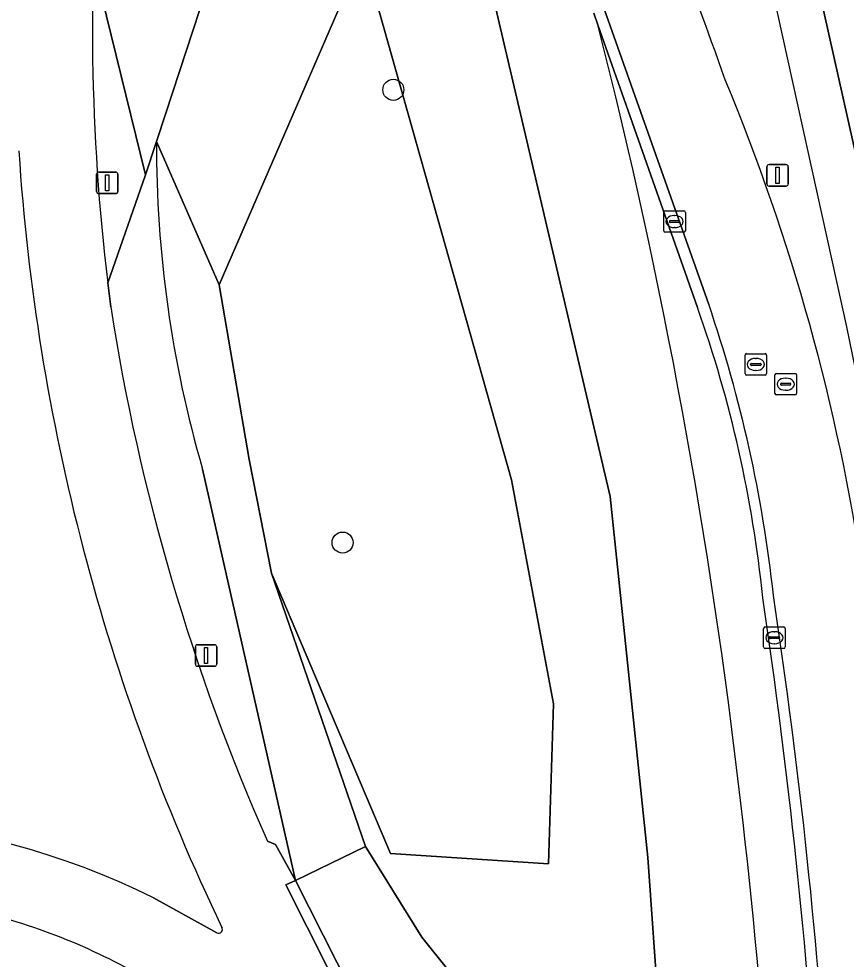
# Model space of a CAD drawing. Extents: x 155018 to 156648, y 383979 to 385733.
# Drawn here: x 155981.3 to 156019.7, y 384684.19 to 384727.84 of the extents above; entities that cross this region are included whole.
import ezdxf

# ---------------------------------------------------------------- set-up
doc = ezdxf.new("R2010")
doc.units = 0
for name, color, linetype in [('IMGEO_Berm_groen', 7, 'Continuous'), ('IMGEO_Berm_open', 7, 'Continuous'), ('IMGEO_Boom', 7, 'Continuous'), ('IMGEO_Fietspad_gesloten', 7, 'Continuous'), ('IMGEO_Groenvoorziening', 7, 'Continuous'), ('IMGEO_Hek', 7, 'Continuous'), ('IMGEO_Kolk', 7, 'Continuous'), ('IMGEO_Lichtmast', 7, 'Continuous'), ('IMGEO_Rijbaan_lokaal_open', 7, 'Continuous'), ('IMGEO_Rijbaan_regionaal_gesloten', 7, 'Continuous'), ('IMGEO_Rioolput', 7, 'Continuous')]:
    doc.layers.add(name, color=color, linetype=linetype)

msp = doc.modelspace()

# ---------------------------------------------------------------- linework, layer by layer
at = {"layer": 'IMGEO_Berm_groen'}
for points in [[(156024.433, 384703.994), (156022.474, 384711.102), (156017.093, 384735.159), (156012.521, 384740.967), (156009.631, 384750.315), (156006.481, 384759.193), (156002.588, 384768.777), (155997.293, 384781.208), (156001.161, 384782.718), (156003.632, 384782.857), (156003.497, 384783.804), (156004.234, 384783.919), (156003.458, 384789.129), (156001.393, 384791.478)], [(155985.423, 384715.585), (155987.179, 384720.593), (155985.138, 384728.923), (155990.36, 384742.868), (156003.608, 384739.292)], [(156012.797, 384714.434), (156008.172, 384727.559)], [(155987.689, 384722.149), (155987.179, 384720.593), (155985.423, 384715.585), (155985.564, 384714.461)], [(155992.84, 384689.661), (155993.205, 384689.513), (155994.133, 384687.845), (155989.826, 384706.927)]]:
    msp.add_lwpolyline(points, dxfattribs=at)
for centre, radius, start, end in [((155597.24, 384576.858), 442.385, 19.56445, 21.51649), ((156084.765, 384727.499), 100.054, 174.92727, 186.83884), ((155744.774, 384660.519), 271.796, 6.53082, 14.27978), ((155924.61, 384687.74), 96.921, 8.4069, 22.60753), ((156041.575, 384721.953), 53.886, 179.7915, 196.1914), ((156083.375, 384729.69), 98.99, 188.84991, 203.85211), ((155958.207, 384695.094), 57.915, 5.81998, 19.50778), ((155725.682, 384657.837), 293.33, 3.65677, 8.45527), ((155748.536, 384659.813), 268.141, 0.58056, 6.77203)]:
    msp.add_arc(centre, radius, start, end, dxfattribs=at)
at = {"layer": 'IMGEO_Berm_open'}
msp.add_lwpolyline([(156014.132, 384652.538), (156014.509, 384652.935), (156000, 384676.751), (155999.04, 384678.595), (155997.151, 384681.989), (155996.057, 384684.053), (155994.133, 384687.845), (155993.687, 384687.638), (155995.641, 384683.763), (155996.676, 384681.831), (155998.606, 384678.363), (156000, 384675.81)], close=True, dxfattribs=at)
at = {"layer": 'IMGEO_Boom'}
for centre in [(155998.679, 384724.542), (155996.324, 384703.524)]:
    msp.add_circle(centre, 0.489, dxfattribs=at)
at = {"layer": 'IMGEO_Fietspad_gesloten'}
for points in [[(155985.564, 384714.461), (155985.423, 384715.585)], [(156014.132, 384652.538), (156000, 384675.81), (155998.606, 384678.363), (155996.676, 384681.831), (155995.641, 384683.763), (155993.687, 384687.638), (155994.133, 384687.845), (155993.205, 384689.513), (155992.84, 384689.661)], [(155990.491, 384685.408), (155987.545, 384687.037)]]:
    msp.add_lwpolyline(points, dxfattribs=at)
for centre, radius, start, end in [((156084.765, 384727.499), 100.054, 174.92727, 186.83884), ((156079.542, 384728.132), 98.455, 183.74068, 205.55373), ((156083.375, 384729.69), 98.99, 188.84991, 203.85211), ((155971.855, 384655.437), 35.281, 63.5949, 109.4032), ((155972.868, 384658.869), 28.298, 61.3235, 78.8522), ((155990.567, 384685.568), 0.178, 244.5177, 32.1316)]:
    msp.add_arc(centre, radius, start, end, dxfattribs=at)
at = {"layer": 'IMGEO_Groenvoorziening'}
for points in [[(156030.552, 384757.81), (156030.447, 384757.712), (156021.748, 384758.476), (156021.745, 384750.625), (156016.818, 384750.283), (156017.754, 384744.574), (156017.093, 384735.159), (156022.474, 384711.102), (156024.433, 384703.994), (156033.679, 384678.434)], [(156003.608, 384739.292), (155990.36, 384742.868), (155985.138, 384728.923), (155987.179, 384720.593), (155987.689, 384722.149), (155988.117, 384723.455), (155990.955, 384732.109), (155992.934, 384738.144), (156001.683, 384735.791), (156008.741, 384705.668), (156010.498, 384688.9), (156010.997, 384681.694), (156011.771, 384670.519), (156014.398, 384666.48), (156015.535, 384664.417), (156016.663, 384662.53)], [(156008.172, 384727.559), (156007.981, 384728.1)], [(155993.022, 384702.105), (155991.983, 384707.382), (155990.589, 384715.49), (155987.689, 384722.149)], [(155989.826, 384706.927), (155994.133, 384687.845), (155997.381, 384689.417), (155993.022, 384702.105)], [(156013.968, 384666.258), (156014.398, 384666.48), (156011.771, 384670.519), (156000, 384685.211), (155997.381, 384689.417), (155994.133, 384687.845), (155996.057, 384684.053), (155997.151, 384681.989), (155999.04, 384678.595), (156000, 384676.751), (156014.509, 384652.935), (156014.809, 384653.32)], [(155987.545, 384687.037), (155990.491, 384685.408)]]:
    msp.add_lwpolyline(points, dxfattribs=at)
for points in [[(156001.683, 384735.791), (155992.934, 384738.144), (155990.955, 384732.109), (155988.117, 384723.455), (155987.689, 384722.149), (155990.589, 384715.49), (155997.27, 384730.889), (156004.162, 384706.442), (156006.109, 384696.044), (156005.888, 384688.61), (155998.542, 384689.097), (155993.022, 384702.105), (155997.381, 384689.417), (156000, 384685.211), (156011.771, 384670.519), (156010.997, 384681.694), (156010.498, 384688.9), (156008.741, 384705.668)], [(155997.27, 384730.889), (155990.589, 384715.49), (155991.983, 384707.382), (155993.022, 384702.105), (155998.542, 384689.097), (156005.888, 384688.61), (156006.109, 384696.044), (156004.162, 384706.442)]]:
    msp.add_lwpolyline(points, close=True, dxfattribs=at)
for centre, radius, start, end in [((155744.774, 384660.519), 271.796, 6.53082, 14.27978), ((156041.575, 384721.953), 53.886, 179.7915, 196.1914), ((156079.542, 384728.132), 98.455, 183.74068, 205.55373), ((155748.536, 384659.813), 268.141, 0.58056, 6.77203), ((155971.855, 384655.437), 35.281, 63.5949, 109.4032), ((155972.868, 384658.869), 28.298, 61.3235, 78.8522), ((155990.567, 384685.568), 0.178, 244.5177, 32.1316)]:
    msp.add_arc(centre, radius, start, end, dxfattribs=at)
at = {"layer": 'IMGEO_Hek'}
msp.add_lwpolyline([(156029.426, 384680.364), (156022.985, 384699.214), (156021.936, 384702.717), (156019.729, 384713.545), (156014.248, 384738.394)], dxfattribs=at)
at = {"layer": 'IMGEO_Kolk'}
for p, q in [((156011.231, 384718.002), (156011.231, 384718.854)), ((156011.306, 384718.928), (156012.158, 384718.928)), ((156011.719, 384718.708), (156011.744, 384718.708)), ((156012.232, 384718.854), (156012.232, 384718.002)), ((156011.49, 384718.422), (156011.49, 384718.434)), ((156011.928, 384718.385), (156011.53, 384718.385)), ((156011.533, 384718.471), (156011.931, 384718.471)), ((156011.974, 384718.434), (156011.974, 384718.422)), ((156012.158, 384717.928), (156011.306, 384717.928)), ((156011.742, 384718.148), (156011.717, 384718.148)), ((156015.865, 384698.683), (156015.865, 384699.535)), ((156015.94, 384699.609), (156016.792, 384699.609)), ((156016.866, 384699.535), (156016.866, 384698.683)), ((156016.124, 384699.103), (156016.124, 384699.115)), ((156016.562, 384699.066), (156016.164, 384699.066)), ((156016.167, 384699.152), (156016.565, 384699.152)), ((156016.353, 384699.389), (156016.378, 384699.389)), ((156016.608, 384699.115), (156016.608, 384699.103)), ((156016.792, 384698.609), (156015.94, 384698.609)), ((156016.376, 384698.829), (156016.351, 384698.829))]:
    msp.add_line(p, q, dxfattribs=at)
for points in [[(156011.231, 384718.002), (156011.231, 384718.854)], [(156011.306, 384718.928), (156012.158, 384718.928)], [(156012.232, 384718.854), (156012.232, 384718.002)], [(156012.158, 384717.928), (156011.306, 384717.928)], [(156015.865, 384698.683), (156015.865, 384699.535)], [(156015.94, 384699.609), (156016.792, 384699.609)], [(156016.866, 384699.535), (156016.866, 384698.683)], [(156016.792, 384698.609), (156015.94, 384698.609)]]:
    msp.add_lwpolyline(points, dxfattribs=at)
for centre, radius, start, end in [((156011.308, 384718.852), 0.0765, 91.552, 178.448), ((156011.308, 384718.852), 0.0765, 91.552, 178.448), ((156012.156, 384718.852), 0.0765, 1.552, 88.448), ((156012.156, 384718.852), 0.0765, 1.552, 88.448), ((156011.53, 384718.431), 0.0403, 85.8775, 175.7526), ((156011.527, 384718.421), 0.0366, 178.938, 274.7102), ((156011.931, 384718.428), 0.043, 264.8664, 352.4533), ((156011.935, 384718.433), 0.0386, 1.7309, 96.639), ((156011.308, 384718.004), 0.0765, 181.552, 268.448), ((156011.308, 384718.004), 0.0765, 181.552, 268.448), ((156012.156, 384718.004), 0.0765, 271.552, 358.448), ((156012.156, 384718.004), 0.0765, 271.552, 358.448), ((156015.942, 384699.533), 0.0765, 91.552, 178.448), ((156015.942, 384699.533), 0.0765, 91.552, 178.448), ((156016.79, 384699.533), 0.0765, 1.552, 88.448), ((156016.79, 384699.533), 0.0765, 1.552, 88.448), ((156016.164, 384699.112), 0.0403, 85.8775, 175.7526), ((156016.161, 384699.102), 0.0366, 178.938, 274.7102), ((156016.565, 384699.109), 0.043, 264.8664, 352.4533), ((156016.569, 384699.114), 0.0386, 1.7309, 96.639), ((156015.942, 384698.685), 0.0765, 181.552, 268.448), ((156015.942, 384698.685), 0.0765, 181.552, 268.448), ((156016.79, 384698.685), 0.0765, 271.552, 358.448), ((156016.79, 384698.685), 0.0765, 271.552, 358.448)]:
    msp.add_arc(centre, radius, start, end, dxfattribs=at)
for centre, major_axis, ratio, start_param, end_param in [((156011.718, 384718.428), (-0.387, 0.002), 0.722429, 4.712389, 7.853982), ((156011.743, 384718.428), (-0.39, 0.002), 0.717154, 1.570796, 4.712389), ((156016.352, 384699.109), (-0.387, 0.002), 0.722429, 4.712389, 7.853982), ((156016.377, 384699.109), (-0.39, 0.002), 0.717154, 1.570796, 4.712389)]:
    msp.add_ellipse(centre, major_axis=major_axis, ratio=ratio, start_param=start_param, end_param=end_param, dxfattribs=at)
at = {"layer": 'IMGEO_Lichtmast'}
for p, q in [((156016.017, 384720.172), (156016.017, 384720.972)), ((156016.017, 384720.972), (156016.017, 384720.172)), ((156016.117, 384721.072), (156016.907, 384721.072)), ((156016.907, 384721.072), (156016.117, 384721.072)), ((156017.007, 384720.972), (156017.007, 384720.172)), ((156017.007, 384720.172), (156017.007, 384720.972)), ((155984.906, 384719.823), (155984.906, 384720.623)), ((155984.906, 384720.623), (155984.906, 384719.823)), ((155985.006, 384720.723), (155985.796, 384720.723)), ((155985.796, 384720.723), (155985.006, 384720.723)), ((155985.896, 384720.623), (155985.896, 384719.823)), ((155985.896, 384719.823), (155985.896, 384720.623)), ((156016.907, 384720.072), (156016.117, 384720.072)), ((156016.117, 384720.072), (156016.907, 384720.072)), ((155985.796, 384719.723), (155985.006, 384719.723)), ((155985.006, 384719.723), (155985.796, 384719.723)), ((155989.491, 384697.884), (155989.491, 384698.684)), ((155989.491, 384698.684), (155989.491, 384697.884)), ((155989.591, 384698.784), (155990.381, 384698.784)), ((155990.381, 384698.784), (155989.591, 384698.784)), ((155990.481, 384698.684), (155990.481, 384697.884)), ((155990.481, 384697.884), (155990.481, 384698.684)), ((155990.381, 384697.784), (155989.591, 384697.784)), ((155989.591, 384697.784), (155990.381, 384697.784))]:
    msp.add_line(p, q, dxfattribs=at)
for points in [[(156016.437, 384720.947), (156016.587, 384720.947), (156016.587, 384720.197), (156016.437, 384720.197), (156016.437, 384720.947)], [(155985.326, 384720.598), (155985.476, 384720.598), (155985.476, 384719.848), (155985.326, 384719.848), (155985.326, 384720.598)], [(155989.911, 384698.659), (155990.061, 384698.659), (155990.061, 384697.909), (155989.911, 384697.909), (155989.911, 384698.659)]]:
    msp.add_lwpolyline(points, dxfattribs=at)
for centre, start, end in [((156016.117, 384720.972), 90, 180), ((156016.117, 384720.972), 90, 180), ((156016.907, 384720.972), 0, 90), ((156016.907, 384720.972), 360, 90), ((155985.006, 384720.623), 90, 180), ((155985.006, 384720.623), 90, 180), ((155985.796, 384720.623), 0, 90), ((155985.796, 384720.623), 360, 90), ((156016.117, 384720.172), 180, 270), ((156016.117, 384720.172), 180, 270), ((156016.907, 384720.172), 270, 0), ((156016.907, 384720.172), 270, 0), ((155985.006, 384719.823), 180, 270), ((155985.006, 384719.823), 180, 270), ((155985.796, 384719.823), 270, 0), ((155985.796, 384719.823), 270, 0), ((155989.591, 384698.684), 90, 180), ((155989.591, 384698.684), 90, 180), ((155990.381, 384698.684), 0, 90), ((155990.381, 384698.684), 360, 90), ((155989.591, 384697.884), 180, 270), ((155989.591, 384697.884), 180, 270), ((155990.381, 384697.884), 270, 0), ((155990.381, 384697.884), 270, 0)]:
    msp.add_arc(centre, 0.1, start, end, dxfattribs=at)
at = {"layer": 'IMGEO_Rijbaan_lokaal_open'}
for points in [[(156007.981, 384728.1), (156008.172, 384727.559), (156012.797, 384714.434)], [(156013.318, 384714.584), (156008.487, 384728.25)]]:
    msp.add_lwpolyline(points, dxfattribs=at)
for centre, radius, start, end in [((155958.207, 384695.094), 57.915, 5.81998, 19.50778), ((155953.682, 384694.248), 63.008, 6.2215, 18.82983), ((155725.682, 384657.837), 293.33, 3.65677, 8.45527), ((155740.692, 384659.43), 278.756, 3.52868, 8.59211)]:
    msp.add_arc(centre, radius, start, end, dxfattribs=at)
at = {"layer": 'IMGEO_Rijbaan_regionaal_gesloten'}
msp.add_lwpolyline([(156008.487, 384728.25), (156013.318, 384714.584)], dxfattribs=at)
for centre, radius, start, end in [((155597.24, 384576.858), 442.385, 19.56445, 21.51649), ((155924.61, 384687.74), 96.921, 8.4069, 22.60753), ((155953.682, 384694.248), 63.008, 6.2215, 18.82983), ((155740.692, 384659.43), 278.756, 3.52868, 8.59211)]:
    msp.add_arc(centre, radius, start, end, dxfattribs=at)
at = {"layer": 'IMGEO_Rioolput'}
for p, q in [((156015.002, 384711.368), (156015.002, 384712.22)), ((156015.077, 384712.294), (156015.929, 384712.294)), ((156016.003, 384712.22), (156016.003, 384711.368)), ((156015.261, 384711.788), (156015.261, 384711.8)), ((156015.699, 384711.751), (156015.301, 384711.751)), ((156015.304, 384711.837), (156015.702, 384711.837)), ((156015.49, 384712.074), (156015.515, 384712.074)), ((156015.745, 384711.8), (156015.745, 384711.788)), ((156015.929, 384711.294), (156015.077, 384711.294)), ((156015.513, 384711.514), (156015.488, 384711.514)), ((156016.39, 384710.452), (156016.39, 384711.304)), ((156016.465, 384711.378), (156017.317, 384711.378)), ((156017.391, 384711.304), (156017.391, 384710.452)), ((156016.649, 384710.872), (156016.649, 384710.884)), ((156017.087, 384710.835), (156016.689, 384710.835)), ((156016.692, 384710.921), (156017.09, 384710.921)), ((156016.878, 384711.158), (156016.903, 384711.158)), ((156017.133, 384710.884), (156017.133, 384710.872)), ((156016.901, 384710.598), (156016.876, 384710.598)), ((156017.317, 384710.378), (156016.465, 384710.378))]:
    msp.add_line(p, q, dxfattribs=at)
for points in [[(156015.002, 384711.368), (156015.002, 384712.22)], [(156015.077, 384712.294), (156015.929, 384712.294)], [(156016.003, 384712.22), (156016.003, 384711.368)], [(156015.929, 384711.294), (156015.077, 384711.294)], [(156016.39, 384710.452), (156016.39, 384711.304)], [(156016.465, 384711.378), (156017.317, 384711.378)], [(156017.391, 384711.304), (156017.391, 384710.452)], [(156017.317, 384710.378), (156016.465, 384710.378)]]:
    msp.add_lwpolyline(points, dxfattribs=at)
for centre, radius, start, end in [((156015.079, 384712.218), 0.0765, 91.552, 178.448), ((156015.079, 384712.218), 0.0765, 91.552, 178.448), ((156015.927, 384712.218), 0.0765, 1.552, 88.448), ((156015.927, 384712.218), 0.0765, 1.552, 88.448), ((156015.301, 384711.797), 0.0403, 85.8775, 175.7526), ((156015.298, 384711.787), 0.0366, 178.938, 274.7102), ((156015.702, 384711.794), 0.043, 264.8664, 352.4533), ((156015.706, 384711.799), 0.0386, 1.7309, 96.639), ((156015.079, 384711.37), 0.0765, 181.552, 268.448), ((156015.079, 384711.37), 0.0765, 181.552, 268.448), ((156015.927, 384711.37), 0.0765, 271.552, 358.448), ((156015.927, 384711.37), 0.0765, 271.552, 358.448), ((156016.467, 384711.302), 0.0765, 91.552, 178.448), ((156016.467, 384711.302), 0.0765, 91.552, 178.448), ((156017.315, 384711.302), 0.0765, 1.552, 88.448), ((156017.315, 384711.302), 0.0765, 1.552, 88.448), ((156016.689, 384710.881), 0.0403, 85.8775, 175.7526), ((156016.686, 384710.871), 0.0366, 178.938, 274.7102), ((156017.09, 384710.878), 0.043, 264.8664, 352.4533), ((156017.094, 384710.883), 0.0386, 1.7309, 96.639), ((156016.467, 384710.454), 0.0765, 181.552, 268.448), ((156016.467, 384710.454), 0.0765, 181.552, 268.448), ((156017.315, 384710.454), 0.0765, 271.552, 358.448), ((156017.315, 384710.454), 0.0765, 271.552, 358.448)]:
    msp.add_arc(centre, radius, start, end, dxfattribs=at)
for centre, major_axis, ratio, start_param, end_param in [((156015.489, 384711.794), (-0.387, 0.002), 0.722429, 4.712389, 7.853982), ((156015.514, 384711.794), (-0.39, 0.002), 0.717154, 1.570796, 4.712389), ((156016.877, 384710.878), (-0.387, 0.002), 0.722429, 4.712389, 7.853982), ((156016.902, 384710.878), (-0.39, 0.002), 0.717154, 1.570796, 4.712389)]:
    msp.add_ellipse(centre, major_axis=major_axis, ratio=ratio, start_param=start_param, end_param=end_param, dxfattribs=at)

doc.saveas('drawing.dxf')
